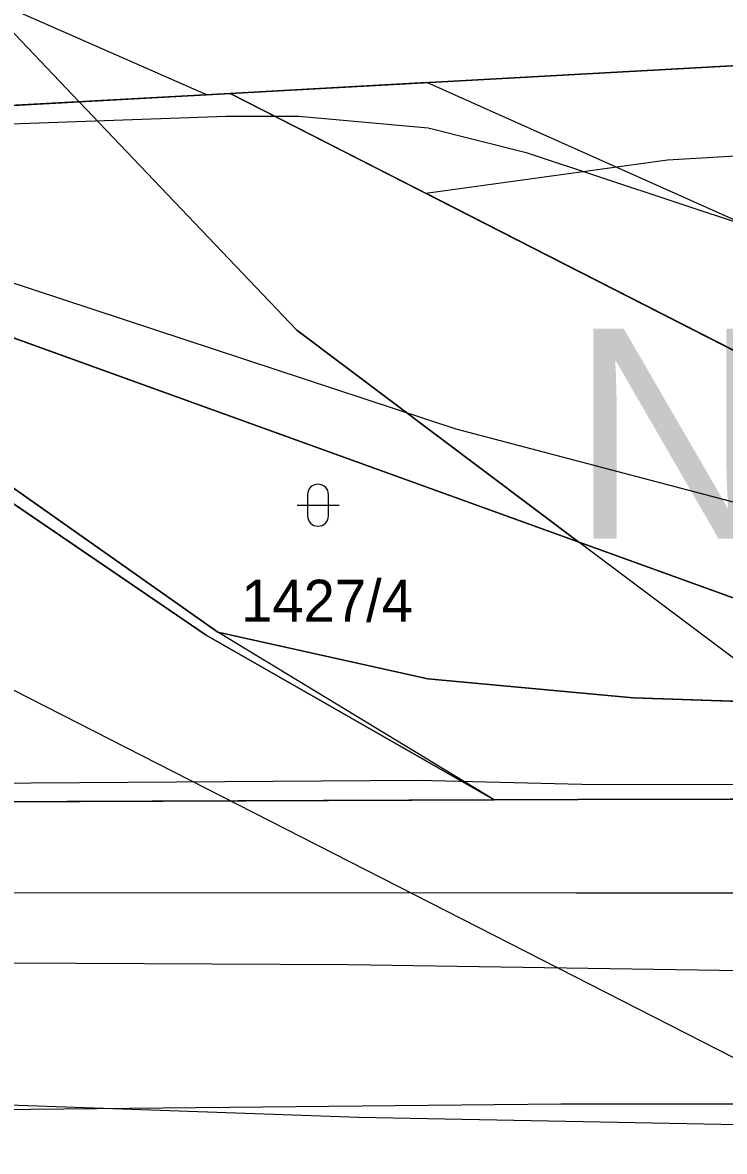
# Model space of a CAD drawing. Extents: x -706130 to -698555, y -971544 to -967260.
# Drawn here: x -704991.2 to -704957.8, y -969582.4 to -969528.7 of the extents above; entities that cross this region are included whole.
import ezdxf

# ---------------------------------------------------------------- set-up
doc = ezdxf.new("R2010")
doc.units = 0
for name, color, linetype in [('BPEJ hranice S', 7, 'Continuous'), ('BPEJ I-II trida ochrany S', 7, 'Continuous'), ('CHKO_Luzicke hory hranice S', 7, 'Continuous'), ('CHKO_Luzicke hory zonace S', 7, 'Continuous'), ('Docházková izochrona - VLAK N', 7, 'Continuous'), ('KN_Hranice_parcel', 7, 'Continuous'), ('KN_Hranice_parcel_vnitrni_kresba', 7, 'Continuous'), ('KN_Parcelni cisla', 7, 'Continuous'), ('KN_Polygon parcely', 7, 'Continuous'), ('KN_POZEMKY_10_LESNI POZEMEK', 7, 'Continuous'), ('KN_POZEMKY_14_OSTATNI PLOCHA', 7, 'Continuous'), ('KN_POZEMKY_7_TTP', 7, 'Continuous'), ('KN_VYUZITI_16_ostatni plocha_silnice', 7, 'Continuous'), ('KN_VYUZITI_17_ostatni plocha_ostatni komunikace', 7, 'Continuous'), ('KN_VYUZITI_27_ostatni plocha_neplodna puda', 7, 'Continuous'), ('KN_Značky kultur', 7, 'Continuous'), ('Komunikace I třídy osy S', 7, 'Continuous'), ('Koridor cyklostezka Svate Zdislavy N', 7, 'Continuous'), ('Koridor cyklostezka Svate Zdislavy srafy N', 7, 'Continuous'), ('OP lesa 30 m', 7, 'Continuous'), ('Plochy doprava silniční - silnice I třídy S', 7, 'Continuous'), ('Plochy přírodní - lesní S', 7, 'Continuous'), ('Plochy přírodní - nelesní S', 7, 'Continuous'), ('Plochy verejnych prostranstvi - komunikace ostatni S', 7, 'Continuous'), ('Regulační bloky v krajině S', 7, 'Continuous'), ('Regulační bloky zastavěné S', 7, 'Continuous'), ('Regulační kódy v krajině S', 7, 'Continuous'), ('Trasy cykloturistické N', 7, 'Continuous'), ('Vodovodní řad - přiváděcí S', 7, 'Continuous'), ('VPS dopravni infrastruktury_obrys N', 7, 'Continuous'), ('VPS dopravni infrastruktury_plochy N', 7, 'Continuous'), ('VÝŠKOPIS_vrstevnice doplňková', 7, 'Continuous'), ('Zábory hodnocené - koridory', 7, 'Continuous')]:
    doc.layers.add(name, color=color, linetype=linetype)

msp = doc.modelspace()

# ---------------------------------------------------------------- linework, layer by layer
at = {"layer": 'BPEJ hranice S'}
for points in [[(-704954.499, -969561.068), (-704964.716, -969553.402), (-704978.167, -969543.31), (-704988.532, -969532.437), (-704993.475, -969527.251), (-704993.57, -969527.176), (-705000, -969522.056), (-705017.671, -969507.988), (-705038.297, -969496.097), (-705056.475, -969484.207), (-705093.881, -969473.365), (-705099.498, -969471.02), (-705135.901, -969455.821), (-705145.496, -969457.215), (-705133.701, -969475.119), (-705133.257, -969475.791), (-705132.583, -969476.815), (-705133.009, -969476.596), (-705135.625, -969475.253), (-705135.626, -969475.252)], [(-704954.499, -969561.068), (-704964.716, -969553.402), (-704978.167, -969543.31), (-704988.532, -969532.437), (-704993.475, -969527.251), (-704982.424, -969532.1), (-704981.33, -969532.04), (-704972.015, -969536.79), (-704942.72, -969551.73)], [(-704942.72, -969551.73), (-704972.015, -969536.79), (-704960.5, -969535.2), (-704947, -969534.4)]]:
    msp.add_lwpolyline(points, dxfattribs=at)
at = {"layer": 'BPEJ I-II trida ochrany S'}
for p, q in [((-704981.33, -969532.04), (-704988.532, -969532.437)), ((-704942.72, -969551.73), (-704981.33, -969532.04)), ((-704964.715, -969553.403), (-704942.34, -969561.48))]:
    msp.add_line(p, q, dxfattribs=at)
msp.add_lwpolyline([(-704988.532, -969532.437), (-704978.167, -969543.31), (-704964.716, -969553.402), (-704964.715, -969553.403)], dxfattribs=at)
at = {"layer": 'CHKO_Luzicke hory hranice S'}
msp.add_lwpolyline([(-705222.77, -969559.43), (-705222.77, -969559.43), (-705179.7, -969562.41), (-705159.06, -969562.73), (-705140, -969562.22), (-705056.49, -969562.59), (-705049.3, -969562.73), (-705006.98, -969565.81), (-704993.19, -969565.76), (-704968.76, -969565.67), (-704964.77, -969565.65), (-704885.01, -969565.47)], dxfattribs=at)
at = {"layer": 'CHKO_Luzicke hory zonace S'}
msp.add_lwpolyline([(-704968.76, -969565.67), (-704981.93, -969557.68), (-704996.15, -969547.67), (-705014.53, -969535.42)], dxfattribs=at)
at = {"layer": 'Docházková izochrona - VLAK N'}
msp.add_circle((-704165.451, -969778.767), 800, dxfattribs=at)
at = {"layer": 'KN_Hranice_parcel'}
for p, q in [((-704981.33, -969532.04), (-705016.68, -969533.99)), ((-704942.34, -969561.48), (-705014.53, -969535.42)), ((-704962.13, -969560.81), (-704942.34, -969561.48)), ((-704968.76, -969565.67), (-704993.19, -969565.76))]:
    msp.add_line(p, q, dxfattribs=at)
for points in [[(-704810.4, -969555.29), (-704902.89, -969531.48), (-704920.82, -969528.71), (-704981.33, -969532.04)], [(-704981.33, -969532.04), (-704942.72, -969551.73), (-704847.94, -969558.98), (-704828.04, -969559.19)], [(-705016.29, -969534.8), (-704982.48, -969557.83), (-704968.76, -969565.67)], [(-704996.15, -969547.67), (-704981.93, -969557.68), (-704971.92, -969559.91), (-704962.13, -969560.81)], [(-704968.76, -969565.67), (-704964.77, -969565.65), (-704885.01, -969565.47)]]:
    msp.add_lwpolyline(points, dxfattribs=at)
at = {"layer": 'KN_Hranice_parcel_vnitrni_kresba'}
for p, q in [((-704964.86, -969570.11), (-705044.92, -969570.05)), ((-704885.01, -969570.11), (-704964.86, -969570.11)), ((-705041.39, -969580.89), (-704965.58, -969580.14)), ((-704965.58, -969580.14), (-704884.14, -969580.13))]:
    msp.add_line(p, q, dxfattribs=at)
for points in [[(-705220.39, -969558.69), (-705180.99, -969561.41), (-705159.25, -969561.41), (-705142.79, -969561.26), (-705057.25, -969561.39), (-705049.4, -969561.69), (-705007.98, -969564.58), (-704995.45, -969564.89), (-704972.36, -969564.73)], [(-704972.36, -969564.73), (-704964.58, -969564.92), (-704907.44, -969565)]]:
    msp.add_lwpolyline(points, dxfattribs=at)
at = {"layer": 'KN_Polygon parcely'}
for points in [[(-705044.18, -969523.67), (-705042.71, -969524.71), (-705027.17, -969535.68), (-705026, -969536.68), (-705025.29, -969537.2), (-705009.64, -969547.95), (-705006.71, -969549.95), (-705005.14, -969551.95), (-705004.18, -969554.85), (-705003.93, -969557.88), (-704993.19, -969565.76), (-704968.76, -969565.67), (-704982.48, -969557.83), (-705016.29, -969534.8), (-705040.1, -969519.7), (-705076.09, -969498.44), (-705082.27, -969495.28), (-705131.57, -969479.91), (-705123.86, -969488.76), (-705120.48, -969489.13), (-705100.16, -969494.65), (-705079.27, -969503.37), (-705060.81, -969512.91), (-705048.73, -969520.47)], [(-704798.6, -969550), (-704802.19, -969548.98), (-704840.66, -969538.09), (-704875.58, -969530.25), (-704906.3, -969523.77), (-704920.1, -969522.48), (-704922.64, -969522.64), (-704993.44, -969527.17), (-705024.63, -969528.62), (-705019.48, -969532.13), (-705016.68, -969533.99), (-704981.33, -969532.04), (-704920.82, -969528.71), (-704902.89, -969531.48), (-704810.4, -969555.29)], [(-704828.04, -969559.19), (-704810.4, -969555.29), (-704902.89, -969531.48), (-704920.82, -969528.71), (-704981.33, -969532.04), (-704942.72, -969551.73), (-704847.94, -969558.98)], [(-704877.76, -969562.71), (-704828.04, -969559.19), (-704847.94, -969558.98), (-704942.72, -969551.73), (-704981.33, -969532.04), (-705016.68, -969533.99), (-705014.53, -969535.42), (-704942.34, -969561.48), (-704933.35, -969561.78)], [(-704964.77, -969565.65), (-704885.01, -969565.47), (-704908.89, -969563.98), (-704942.34, -969561.48), (-704962.13, -969560.81), (-704971.92, -969559.91), (-704981.93, -969557.68), (-704996.15, -969547.67), (-705014.53, -969535.42), (-705016.29, -969534.8), (-704982.48, -969557.83), (-704968.76, -969565.67)], [(-704996.15, -969547.67), (-704981.93, -969557.68), (-704971.92, -969559.91), (-704962.13, -969560.81), (-704942.34, -969561.48), (-705014.53, -969535.42)]]:
    msp.add_lwpolyline(points, close=True, dxfattribs=at)
msp.add_lwpolyline([(-704885.01, -969565.47), (-704964.77, -969565.65), (-704968.76, -969565.67), (-704993.19, -969565.76), (-705006.98, -969565.81), (-705049.3, -969562.73), (-705048.07, -969564.36), (-705044.92, -969570.05), (-705043.14, -969573.26), (-705041.39, -969580.89), (-705040.03, -969586.84), (-705040.12, -969590.8), (-704966.03, -969590.96), (-704957.23, -969591.41)], dxfattribs=at)
at = {"layer": 'KN_POZEMKY_10_LESNI POZEMEK'}
for p, q in [((-704981.33, -969532.04), (-704920.82, -969528.71)), ((-704942.72, -969551.73), (-704981.33, -969532.04))]:
    msp.add_line(p, q, dxfattribs=at)
at = {"layer": 'KN_POZEMKY_14_OSTATNI PLOCHA'}
for p, q in [((-704920.82, -969528.71), (-704981.33, -969532.04)), ((-704981.33, -969532.04), (-705016.68, -969533.99)), ((-704982.48, -969557.83), (-705016.29, -969534.8)), ((-705016.29, -969534.8), (-704982.48, -969557.83)), ((-705014.53, -969535.42), (-704942.34, -969561.48)), ((-704996.15, -969547.67), (-704981.93, -969557.68)), ((-704981.93, -969557.68), (-704996.15, -969547.67)), ((-704968.76, -969565.67), (-704982.48, -969557.83)), ((-704982.48, -969557.83), (-704968.76, -969565.67)), ((-704981.93, -969557.68), (-704971.92, -969559.91)), ((-704971.92, -969559.91), (-704981.93, -969557.68)), ((-704971.92, -969559.91), (-704962.13, -969560.81)), ((-704962.13, -969560.81), (-704971.92, -969559.91)), ((-704962.13, -969560.81), (-704942.34, -969561.48)), ((-704942.34, -969561.48), (-704962.13, -969560.81)), ((-704993.19, -969565.76), (-704968.76, -969565.67)), ((-704968.76, -969565.67), (-704993.19, -969565.76)), ((-704968.76, -969565.67), (-704964.77, -969565.65)), ((-704964.77, -969565.65), (-704968.76, -969565.67)), ((-704964.77, -969565.65), (-704885.01, -969565.47)), ((-704885.01, -969565.47), (-704964.77, -969565.65))]:
    msp.add_line(p, q, dxfattribs=at)
at = {"layer": 'KN_POZEMKY_7_TTP'}
for p, q in [((-705016.68, -969533.99), (-704981.33, -969532.04)), ((-704981.33, -969532.04), (-704942.72, -969551.73)), ((-704942.34, -969561.48), (-705014.53, -969535.42))]:
    msp.add_line(p, q, dxfattribs=at)
at = {"layer": 'KN_VYUZITI_16_ostatni plocha_silnice'}
for p, q in [((-704982.48, -969557.83), (-705016.29, -969534.8)), ((-705016.29, -969534.8), (-704982.48, -969557.83)), ((-704996.15, -969547.67), (-704981.93, -969557.68)), ((-704968.76, -969565.67), (-704982.48, -969557.83)), ((-704982.48, -969557.83), (-704968.76, -969565.67)), ((-704981.93, -969557.68), (-704971.92, -969559.91)), ((-704971.92, -969559.91), (-704962.13, -969560.81)), ((-704962.13, -969560.81), (-704942.34, -969561.48)), ((-704993.19, -969565.76), (-704968.76, -969565.67)), ((-704968.76, -969565.67), (-704993.19, -969565.76)), ((-704968.76, -969565.67), (-704964.77, -969565.65)), ((-704964.77, -969565.65), (-704968.76, -969565.67)), ((-704964.77, -969565.65), (-704885.01, -969565.47)), ((-704885.01, -969565.47), (-704964.77, -969565.65))]:
    msp.add_line(p, q, dxfattribs=at)
at = {"layer": 'KN_VYUZITI_17_ostatni plocha_ostatni komunikace'}
for p, q in [((-704920.82, -969528.71), (-704981.33, -969532.04)), ((-704981.33, -969532.04), (-705016.68, -969533.99))]:
    msp.add_line(p, q, dxfattribs=at)
at = {"layer": 'KN_VYUZITI_27_ostatni plocha_neplodna puda'}
for p, q in [((-705014.53, -969535.42), (-704942.34, -969561.48)), ((-704981.93, -969557.68), (-704996.15, -969547.67)), ((-704971.92, -969559.91), (-704981.93, -969557.68)), ((-704962.13, -969560.81), (-704971.92, -969559.91)), ((-704942.34, -969561.48), (-704962.13, -969560.81))]:
    msp.add_line(p, q, dxfattribs=at)
at = {"layer": 'KN_Značky kultur'}
for p, q in [((-704977.651, -969551.141), (-704977.651, -969552.142)), ((-704976.649, -969552.142), (-704976.649, -969551.141)), ((-704978.151, -969551.641), (-704976.149, -969551.641))]:
    msp.add_line(p, q, dxfattribs=at)
for centre, start, end in [((-704977.15, -969551.141), 0, 180), ((-704977.15, -969552.141), 180, 359.9879)]:
    msp.add_arc(centre, 0.5, start, end, dxfattribs=at)
at = {"layer": 'Komunikace I třídy osy S'}
msp.add_lwpolyline([(-705232.856, -969572.781), (-705159.065, -969572.401), (-705050.163, -969573.142), (-704975.709, -969573.512), (-704902.922, -969574.623)], dxfattribs=at)
at = {"layer": 'Koridor cyklostezka Svate Zdislavy N'}
msp.add_lwpolyline([(-704956.548, -969538.41), (-704967.163, -969534.879), (-704971.907, -969533.697), (-704978.069, -969533.141), (-704981.531, -969533.133), (-705007.836, -969534.076), (-705012.447, -969534.373), (-705016.68, -969533.99), (-705019.48, -969532.13), (-705024.63, -969528.62), (-705039.21, -969518.7), (-705059.6, -969506.18), (-705075.72, -969497.41), (-705091.71, -969490.62)], dxfattribs=at)
at = {"layer": 'Koridor cyklostezka Svate Zdislavy srafy N'}
msp.add_lwpolyline([(-704956.548, -969538.41), (-704967.163, -969534.879), (-704971.907, -969533.697), (-704978.069, -969533.141), (-704981.531, -969533.133), (-705007.836, -969534.076), (-705012.447, -969534.373), (-705016.68, -969533.99), (-705019.48, -969532.13), (-705024.63, -969528.62), (-705039.21, -969518.7), (-705059.6, -969506.18), (-705075.72, -969497.41), (-705091.71, -969490.62)], dxfattribs=at)
at = {"layer": 'OP lesa 30 m'}
msp.add_line((-704994.959, -969558.765), (-704956.349, -969578.455), dxfattribs=at)
at = {"layer": 'Plochy doprava silniční - silnice I třídy S'}
for p, q in [((-704968.76, -969565.67), (-704993.19, -969565.76)), ((-704964.77, -969565.65), (-704968.76, -969565.67)), ((-704885.01, -969565.47), (-704964.77, -969565.65))]:
    msp.add_line(p, q, dxfattribs=at)
at = {"layer": 'Plochy přírodní - lesní S'}
for points in [[(-704902.89, -969531.48), (-704920.82, -969528.71), (-704981.33, -969532.04)], [(-704981.33, -969532.04), (-704942.72, -969551.73), (-704847.94, -969558.98), (-704830.076, -969559.169), (-704828.04, -969559.19)]]:
    msp.add_lwpolyline(points, dxfattribs=at)
at = {"layer": 'Plochy přírodní - nelesní S'}
for p, q in [((-704981.33, -969532.04), (-705016.68, -969533.99)), ((-704996.15, -969547.67), (-704981.93, -969557.68)), ((-704981.93, -969557.68), (-704971.92, -969559.91)), ((-704971.92, -969559.91), (-704962.13, -969560.81)), ((-704962.13, -969560.81), (-704942.34, -969561.48))]:
    msp.add_line(p, q, dxfattribs=at)
msp.add_lwpolyline([(-704828.04, -969559.19), (-704830.076, -969559.169), (-704847.94, -969558.98), (-704942.72, -969551.73), (-704981.33, -969532.04)], dxfattribs=at)
at = {"layer": 'Plochy verejnych prostranstvi - komunikace ostatni S'}
for p, q in [((-704981.33, -969532.04), (-704920.82, -969528.71)), ((-705016.68, -969533.99), (-704981.33, -969532.04)), ((-704993.19, -969565.76), (-704968.76, -969565.67)), ((-704968.76, -969565.67), (-704964.77, -969565.65)), ((-704964.77, -969565.65), (-704885.01, -969565.47))]:
    msp.add_line(p, q, dxfattribs=at)
msp.add_lwpolyline([(-704942.34, -969561.48), (-704962.13, -969560.81), (-704971.92, -969559.91), (-704981.93, -969557.68), (-704996.15, -969547.67)], dxfattribs=at)
at = {"layer": 'Regulační bloky v krajině S'}
for p, q in [((-704920.82, -969528.71), (-704981.33, -969532.04)), ((-704981.33, -969532.04), (-705016.68, -969533.99)), ((-704996.15, -969547.67), (-704981.93, -969557.68))]:
    msp.add_line(p, q, dxfattribs=at)
msp.add_lwpolyline([(-704981.93, -969557.68), (-704971.92, -969559.91), (-704962.13, -969560.81), (-704942.34, -969561.48)], dxfattribs=at)
at = {"layer": 'Regulační bloky zastavěné S'}
for p, q in [((-704981.33, -969532.04), (-704920.82, -969528.71)), ((-705016.68, -969533.99), (-704981.33, -969532.04)), ((-704993.19, -969565.76), (-704968.76, -969565.67)), ((-704968.76, -969565.67), (-704993.19, -969565.76)), ((-704968.76, -969565.67), (-704964.77, -969565.65)), ((-704964.77, -969565.65), (-704968.76, -969565.67)), ((-704964.77, -969565.65), (-704885.01, -969565.47)), ((-704885.01, -969565.47), (-704964.77, -969565.65))]:
    msp.add_line(p, q, dxfattribs=at)
msp.add_lwpolyline([(-704942.34, -969561.48), (-704962.13, -969560.81), (-704971.92, -969559.91), (-704981.93, -969557.68), (-704996.15, -969547.67)], dxfattribs=at)
at = {"layer": 'Trasy cykloturistické N'}
msp.add_lwpolyline([(-704956.548, -969538.41), (-704971.962, -969531.524), (-704981.33, -969532.04), (-705016.68, -969533.99), (-705024.63, -969528.62), (-705039.21, -969518.7), (-705059.6, -969506.18), (-705075.72, -969497.41), (-705091.71, -969490.62), (-705116.55, -969481.59), (-705126.99, -969479.32), (-705132.66, -969478.663)], dxfattribs=at)
at = {"layer": 'Vodovodní řad - přiváděcí S'}
msp.add_lwpolyline([(-704947.34, -969554.13), (-704970.56, -969548.02), (-704993.61, -969540.44), (-704994.92, -969539.76), (-705017.65, -969524.68), (-705040.1, -969510.95), (-705053.81, -969501.95), (-705065.33, -969495.46), (-705080.11, -969489.37), (-705097.32, -969482.7), (-705113.64, -969478.69), (-705122.94, -969475.24), (-705126.45, -969472.77), (-705130.78, -969469.71), (-705145.58, -969455.6), (-705150.88, -969453.71), (-705159.36, -969450.69), (-705171.89, -969446.17), (-705184.7, -969443.78), (-705200.12, -969443.78), (-705220.82, -969444.36), (-705261.09, -969444.74)], dxfattribs=at)
at = {"layer": 'VPS dopravni infrastruktury_obrys N'}
msp.add_lwpolyline([(-704956.548, -969538.41), (-704967.163, -969534.879), (-704971.907, -969533.697), (-704978.069, -969533.141), (-704981.531, -969533.133), (-705007.836, -969534.076), (-705012.447, -969534.373), (-705016.68, -969533.99), (-705019.48, -969532.13), (-705024.63, -969528.62), (-705039.21, -969518.7), (-705059.6, -969506.18), (-705075.72, -969497.41), (-705091.71, -969490.62)], dxfattribs=at)
at = {"layer": 'VPS dopravni infrastruktury_plochy N'}
msp.add_lwpolyline([(-704956.548, -969538.41), (-704967.163, -969534.879), (-704971.907, -969533.697), (-704978.069, -969533.141), (-704981.531, -969533.133), (-705007.836, -969534.076), (-705012.447, -969534.373), (-705016.68, -969533.99), (-705019.48, -969532.13), (-705024.63, -969528.62), (-705039.21, -969518.7), (-705059.6, -969506.18), (-705075.72, -969497.41), (-705091.71, -969490.62)], dxfattribs=at)
at = {"layer": 'VÝŠKOPIS_vrstevnice doplňková'}
msp.add_lwpolyline([(-705020.226, -969579.181), (-704975.217, -969580.772), (-704947.24, -969581.315), (-704901.969, -969581.385), (-704856.941, -969579.859), (-704824.246, -969574.792), (-704800.382, -969567.987)], dxfattribs=at)
at = {"layer": 'Zábory hodnocené - koridory'}
msp.add_lwpolyline([(-704956.548, -969538.41), (-704967.163, -969534.879), (-704971.907, -969533.697), (-704978.069, -969533.141), (-704981.531, -969533.133), (-705007.836, -969534.076), (-705012.447, -969534.373), (-705016.68, -969533.99), (-705019.48, -969532.13), (-705024.63, -969528.62), (-705039.21, -969518.7), (-705059.6, -969506.18), (-705075.72, -969497.41), (-705091.71, -969490.62)], dxfattribs=at)

# ---------------------------------------------------------------- texts
at = {"layer": 'KN_Parcelni cisla'}
msp.add_text('1427/4', height=2, dxfattribs=at).set_placement((-704980.81, -969557.19))
at = {"layer": 'Regulační kódy v krajině S'}
msp.add_text('NP', height=10, dxfattribs=at).set_placement((-704965.132, -969553.233))

doc.saveas('drawing.dxf')
